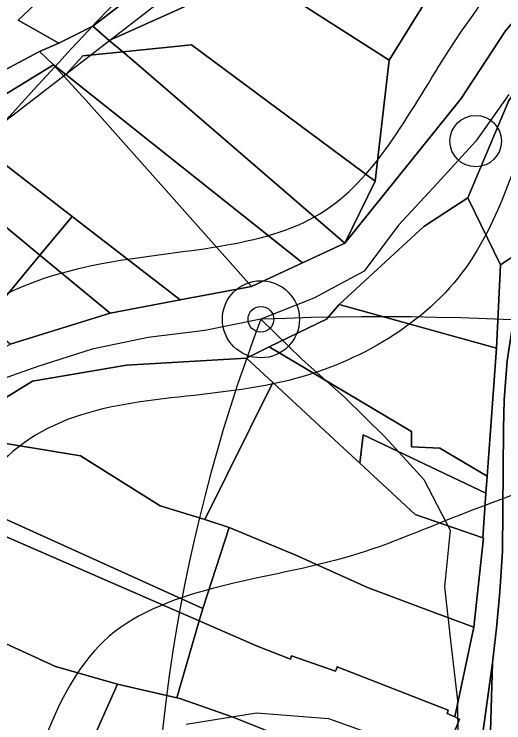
# Model space of a CAD drawing. Extents: x -510989 to -501240, y -1184665 to -1176089.
# Drawn here: x -504744.1 to -504658.4, y -1182159.8 to -1182035.7 of the extents above; entities that cross this region are included whole.
import ezdxf

# ---------------------------------------------------------------- set-up
doc = ezdxf.new("R2010")
doc.units = 0
for name, color, linetype in [('NAVRH_rozvodnice', 7, 'Continuous'), ('orna_puda', 7, 'Continuous'), ('ostatni_plocha_x_draha', 7, 'Continuous'), ('ostatni_plocha_x_ostatni_komunikace', 7, 'Continuous'), ('ostatni_plocha_x_silnice', 7, 'Continuous'), ('STAV_zaplavove_uzemi', 7, 'Continuous'), ('trasovani_toku', 7, 'Continuous'), ('trvaly_travni_porost', 7, 'Continuous'), ('vodni_plocha_x_vodni_tok_v_koryt_prir_n_upr', 7, 'Continuous'), ('vrstevnice_02', 7, 'Continuous'), ('zahrada', 7, 'Continuous'), ('zastavena_plocha_a_nadvori', 7, 'Continuous')]:
    doc.layers.add(name, color=color, linetype=linetype)

msp = doc.modelspace()

# ---------------------------------------------------------------- linework, layer by layer
at = {"layer": 'NAVRH_rozvodnice'}
for centre, radius, start, end in [((-504430.33, -1182191.97), 289.48, 159.1879, 184.7617), ((-504679.97, -1182602.03), 513.34, 76.68, 92.3391)]:
    msp.add_arc(centre, radius, start, end, dxfattribs=at)
at = {"layer": 'orna_puda'}
for points in [[(-504725.11, -1182042.3), (-504713.07, -1182041.07), (-504680.89, -1182064.95), (-504686.24, -1182075.82), (-504723.16, -1182043.96)], [(-504732.12, -1182043.01), (-504725.11, -1182042.3), (-504723.16, -1182043.96), (-504686.24, -1182075.82), (-504693.65, -1182079.25), (-504730.45, -1182049.97), (-504735.07, -1182046.29)], [(-504758, -1182062.12), (-504753.74, -1182055.85), (-504733.97, -1182071.11), (-504739.62, -1182077.91), (-504750.68, -1182068.8)], [(-504758, -1182062.12), (-504750.68, -1182068.8), (-504739.62, -1182077.91), (-504749.29, -1182089.57), (-504761.65, -1182078.81), (-504766.93, -1182074.5)]]:
    msp.add_lwpolyline(points, close=True, dxfattribs=at)
at = {"layer": 'ostatni_plocha_x_draha'}
msp.add_lwpolyline([(-504647.93, -1181871.99), (-504650.23, -1181885.85), (-504650.1, -1181893.98), (-504668.26, -1181940.61), (-504680.42, -1181965.09), (-504690.36, -1181981.59), (-504703.97, -1181997.4), (-504713.49, -1182008.59), (-504743.4, -1182036.79), (-504736.32, -1182040.78), (-504739.68, -1182042.23), (-504752.24, -1182048.9), (-504788.98, -1182099.98), (-504795.33, -1182110.05), (-504801.21, -1182121.43), (-504818.09, -1182158.83), (-504829.87, -1182189.28)], dxfattribs=at)
at = {"layer": 'ostatni_plocha_x_ostatni_komunikace'}
msp.add_lwpolyline([(-504582.58, -1181935.62), (-504582.59, -1181935.14), (-504579.58, -1181938.15), (-504575.39, -1181946.42), (-504573.13, -1181957.84), (-504574.75, -1181968.71), (-504578.1, -1181981.14), (-504592.36, -1181997.67), (-504625.86, -1182036.54), (-504631.78, -1182043.52), (-504636.9, -1182049.85), (-504642.33, -1182057.18), (-504646.89, -1182063.98), (-504650.43, -1182070.16), (-504653, -1182075.65), (-504658.96, -1182079.59), (-504664.7, -1182067.84), (-504657.54, -1182050.8), (-504642.65, -1182030.42), (-504630.99, -1182019.73), (-504625.18, -1182014.78), (-504617.59, -1182000.69), (-504584.84, -1181968.96), (-504579.89, -1181961.1)], close=True, dxfattribs=at)
for points in [[(-504647.39, -1182026.02), (-504658.1, -1182038.61), (-504665.87, -1182050.49), (-504686.24, -1182075.82), (-504680.89, -1182064.95), (-504678.46, -1182043.79), (-504668.72, -1182028.04)], [(-504829.87, -1182189.28), (-504818.09, -1182158.83), (-504801.21, -1182121.43), (-504795.33, -1182110.05), (-504788.98, -1182099.98), (-504752.24, -1182048.9), (-504739.68, -1182042.23), (-504737.21, -1182044.59), (-504752.39, -1182053.85), (-504753.74, -1182055.85), (-504758, -1182062.12), (-504766.93, -1182074.5), (-504770.2, -1182079.09), (-504772.91, -1182082.9), (-504775.2, -1182086.12), (-504785.31, -1182100.44), (-504793.26, -1182112.23), (-504804.88, -1182137.1), (-504815.47, -1182161.68)], [(-504668.4, -1182164.75), (-504666.17, -1182159.11), (-504666.96, -1182158.74), (-504663.65, -1182143.02), (-504661.97, -1182127.4), (-504662.09, -1182127.38), (-504661.53, -1182119.57), (-504661.32, -1182116.58), (-504660.75, -1182108.62), (-504659.7, -1182094.2), (-504658.96, -1182079.59), (-504653, -1182075.65), (-504654.98, -1182081.41), (-504656.61, -1182088.35), (-504657.79, -1182096.39), (-504658.31, -1182103.23), (-504658.45, -1182108.29), (-504658.65, -1182129.73), (-504659.08, -1182136.85), (-504659.67, -1182143.21), (-504660.37, -1182149.27), (-504662.02, -1182161.09)]]:
    msp.add_lwpolyline(points, dxfattribs=at)
at = {"layer": 'ostatni_plocha_x_silnice'}
msp.add_lwpolyline([(-504660.74, -1182161.27), (-504660.37, -1182149.27), (-504659.67, -1182143.21), (-504659.08, -1182136.85), (-504658.65, -1182129.73), (-504658.45, -1182108.29), (-504658.31, -1182103.23), (-504657.79, -1182096.39), (-504656.61, -1182088.35), (-504654.98, -1182081.41), (-504653, -1182075.65), (-504606.68, -1182018.06)], dxfattribs=at)
msp.add_lwpolyline([(-504662.02, -1182161.09), (-504660.37, -1182149.27), (-504660.74, -1182161.27), (-504663.05, -1182167.12)], close=True, dxfattribs=at)
at = {"layer": 'STAV_zaplavove_uzemi'}
for points in [[(-502250.32, -1184002.61), (-502355.07, -1183875.41), (-502442.37, -1183790.61), (-502477.29, -1183700.82), (-502532.16, -1183578.61), (-502567.08, -1183448.91), (-502626.05, -1183402.34), (-502705.41, -1183380.59), (-502814.2, -1183349.87), (-502882.03, -1183297.39), (-502931.95, -1183237.24), (-503042.02, -1183107.97), (-503139.64, -1183018.94), (-503222.14, -1182957.59), (-503308.56, -1182839.96), (-503316.24, -1182784.92), (-503330.32, -1182756.77), (-503348.24, -1182719.65), (-503334.16, -1182651.82), (-503323.92, -1182595.5), (-503313.68, -1182526.39), (-503294.1, -1182480.5), (-503251.86, -1182396.03), (-503229.34, -1182314.37), (-503216.1, -1182227.15), (-503242.43, -1182174.5), (-503271.86, -1182129.59), (-503287.34, -1182081.58), (-503343.88, -1182028.1), (-503361.79, -1182008.91), (-503396.35, -1181952.59), (-503442.43, -1181933.39), (-503497.46, -1181888.6), (-503525.62, -1181860.44), (-503528.18, -1181837.4), (-503548.66, -1181767.01), (-503558.9, -1181729.89), (-503576.82, -1181682.53), (-503578.1, -1181621.1), (-503567.86, -1181572.46), (-503552.5, -1181536.63), (-503538.04, -1181458.36), (-503518.33, -1181411.9), (-503509.88, -1181341.51), (-503497.21, -1181207.63), (-503499.77, -1181097.56), (-503498.02, -1181031.35), (-503510.82, -1180970.85), (-503549.22, -1180952.23), (-503571.32, -1180940.6), (-503605.07, -1180937.11), (-503651.61, -1180939.44), (-503671.39, -1180917.33), (-503679.53, -1180892.89), (-503713.27, -1180871.95), (-503727.24, -1180859.15), (-503734.22, -1180833.55), (-503728.4, -1180799.81), (-503741.2, -1180770.72), (-503722.82, -1180725.17), (-503721.54, -1180703.41), (-503731.78, -1180697.01), (-503767.61, -1180699.57), (-503790.65, -1180697.01), (-503817.53, -1180697.01), (-503861.04, -1180686.77), (-503889.2, -1180675.25), (-503900.72, -1180668.85), (-503953.2, -1180679.09), (-503997.99, -1180697.01), (-504063.27, -1180722.61), (-504109.34, -1180749.49), (-504142.62, -1180776.36), (-504177.18, -1180796.84), (-504211.73, -1180817.32), (-504414.98, -1180961.5), (-504472.7, -1180998.11), (-504544.51, -1181068.5), (-504600.82, -1181143.12), (-504621.94, -1181196.62), (-504641.65, -1181267.01), (-504660.25, -1181350.62), (-504634.7, -1181398.32), (-504617.66, -1181447.72), (-504600.62, -1181492.01), (-504587, -1181548.23), (-504592.11, -1181628.29), (-504569.96, -1181682.81), (-504568.26, -1181664.07), (-504554.63, -1181621.48), (-504547.82, -1181597.63)], [(-504826.46, -1182247.73), (-504827.62, -1182204.68), (-504817.15, -1182165.12), (-504791.55, -1182113.93), (-504727.56, -1182034.81), (-504708.94, -1182017.35), (-504669.38, -1181991.76), (-504649.6, -1181961.5), (-504628.66, -1181917.29), (-504601.9, -1181867.26), (-504597.24, -1181809.08), (-504585.16, -1181766.79), (-504596.8, -1181741.4), (-504604.2, -1181726.59), (-504633.82, -1181658.9), (-504646.51, -1181600.72), (-504660.26, -1181556.29), (-504751.04, -1181459.08), (-504798.4, -1181384.84), (-504826.55, -1181347.73), (-504862.39, -1181315.73), (-504866.23, -1181265.81), (-504862.39, -1181205.66), (-504853.43, -1181164.7), (-504793.92, -1181116.47), (-504755.84, -1181064.64), (-504725.17, -1181018.1), (-504649.01, -1180947.23), (-504594, -1180900.69), (-504545.35, -1180879.53), (-504377.38, -1180832.83), (-504317.01, -1180808.36), (-504368.93, -1180802.59), (-504426.63, -1180826.63), (-504542.02, -1180859.32)], [(-504547.82, -1181597.63), (-504529.08, -1181677.7), (-504510.34, -1181762.87), (-504510.34, -1181805.46), (-504503.52, -1181848.05), (-504522.26, -1181902.56), (-504557.31, -1181989.81), (-504582.91, -1182010.28), (-504608.51, -1182029.48), (-504618.75, -1182071.72), (-504632.83, -1182096.04), (-504648.18, -1182115.24), (-504664.82, -1182122.91), (-504685.3, -1182130.59), (-504727.54, -1182144.67), (-504745.46, -1182181.79), (-504758.25, -1182222.75), (-504758.25, -1182257.3), (-504807.19, -1182292.7), (-504828.34, -1182288.47), (-504827.28, -1182244.04)], [(-504574.97, -1181692.93), (-504558.07, -1181754.88), (-504562.29, -1181804.15), (-504563.7, -1181856.24), (-504570.74, -1181913.97), (-504583.41, -1181961.83), (-504617.2, -1182002.66), (-504652.4, -1182051.94), (-504665.07, -1182080.1), (-504696.04, -1182099.81), (-504738.28, -1182108.25), (-504752.36, -1182122.33), (-504767.85, -1182144.86), (-504780.52, -1182142.04), (-504787.55, -1182173.02), (-504781.92, -1182218.07), (-504783.33, -1182247.63), (-504788.96, -1182265.94), (-504808.67, -1182277.2), (-504832.61, -1182281.42)], [(-504824.03, -1182251.79), (-504806.11, -1182251.79), (-504808.67, -1182227.48), (-504803.55, -1182203.16), (-504807.39, -1182181.4), (-504806.11, -1182154.52), (-504795.88, -1182126.36), (-504783.08, -1182119.97), (-504770.28, -1182113.56), (-504754.92, -1182091.81), (-504726.76, -1182079.01), (-504689.64, -1182070.05), (-504667.89, -1182041.89), (-504634.61, -1181997.1), (-504615.41, -1181959.98), (-504602.61, -1181927.98), (-504596.21, -1181880.63), (-504594.68, -1181823.86), (-504583.41, -1181774.59), (-504590.45, -1181740.8), (-504600.31, -1181726.72)]]:
    msp.add_spline(points, degree=3, dxfattribs=at)
at = {"layer": 'trasovani_toku'}
for p, q in [((-504657.53, -1182049.78), (-504663.32, -1182057.94)), ((-504663.32, -1182057.94), (-504670.05, -1182065.33)), ((-504670.05, -1182065.33), (-504676.86, -1182072.66)), ((-504676.86, -1182072.66), (-504682.83, -1182080.68)), ((-504682.83, -1182080.68), (-504691.63, -1182085.43)), ((-504691.63, -1182085.43), (-504700.92, -1182089.12)), ((-504700.92, -1182089.12), (-504710.73, -1182091.09)), ((-504700.92, -1182089.12), (-504693.74, -1182096.08)), ((-504710.73, -1182091.09), (-504720.65, -1182092.32)), ((-504720.65, -1182092.32), (-504730.44, -1182094.35)), ((-504730.44, -1182094.35), (-504739.98, -1182097.36)), ((-504693.74, -1182096.08), (-504686.28, -1182102.73)), ((-504739.98, -1182097.36), (-504749.38, -1182100.76)), ((-504686.28, -1182102.73), (-504679.17, -1182109.77)), ((-504679.17, -1182109.77), (-504672.41, -1182117.14)), ((-504672.41, -1182117.14), (-504667.79, -1182126.01)), ((-504667.79, -1182126.01), (-504668.76, -1182135.96)), ((-504668.76, -1182135.96), (-504667.65, -1182145.9)), ((-504667.65, -1182145.9), (-504666.52, -1182155.83)), ((-504666.52, -1182155.83), (-504666.44, -1182165.83))]:
    msp.add_line(p, q, dxfattribs=at)
for centre, radius in [((-504663.32, -1182057.94), 4.5), ((-504700.92, -1182089.12), 6.75), ((-504700.92, -1182089.12), 2.25)]:
    msp.add_circle(centre, radius, dxfattribs=at)
at = {"layer": 'trvaly_travni_porost'}
for points in [[(-504692.31, -1182003.37), (-504708.3, -1182020.92), (-504730.37, -1182037.82), (-504736.32, -1182040.78), (-504743.4, -1182036.79), (-504713.49, -1182008.59), (-504703.97, -1181997.4)], [(-504708.3, -1182020.92), (-504701.85, -1182028.78), (-504727.46, -1182040.3), (-504730.37, -1182037.82)], [(-504727.46, -1182040.3), (-504701.85, -1182028.78), (-504678.46, -1182043.79), (-504680.89, -1182064.95), (-504713.07, -1182041.07), (-504725.11, -1182042.3)], [(-504727.46, -1182040.3), (-504725.11, -1182042.3), (-504732.12, -1182043.01), (-504735.07, -1182046.29), (-504737.21, -1182044.59), (-504739.68, -1182042.23), (-504736.32, -1182040.78), (-504730.37, -1182037.82)], [(-504737.21, -1182044.59), (-504731.52, -1182050.85), (-504702.59, -1182083.38), (-504715.03, -1182085.74), (-504733.97, -1182071.11), (-504753.74, -1182055.85), (-504752.39, -1182053.85)], [(-504737.21, -1182044.59), (-504735.07, -1182046.29), (-504730.45, -1182049.97), (-504693.65, -1182079.25), (-504702.59, -1182083.38), (-504731.52, -1182050.85)], [(-504664.7, -1182067.84), (-504658.96, -1182079.59), (-504659.7, -1182094.2), (-504687.19, -1182086.55), (-504672.41, -1182072.88)], [(-504739.62, -1182077.91), (-504733.97, -1182071.11), (-504715.03, -1182085.74), (-504727.29, -1182088.07)], [(-504739.62, -1182077.91), (-504727.29, -1182088.07), (-504744.83, -1182093.45), (-504749.29, -1182089.57)], [(-504755.88, -1182109.19), (-504732.52, -1182113.04), (-504718.53, -1182121.76), (-504710.76, -1182124.15), (-504706.5, -1182125.55), (-504711.07, -1182139.76), (-504758.27, -1182118.4)]]:
    msp.add_lwpolyline(points, close=True, dxfattribs=at)
at = {"layer": 'vodni_plocha_x_vodni_tok_v_koryt_prir_n_upr'}
for points in [[(-504584.84, -1181968.96), (-504617.59, -1182000.69), (-504625.18, -1182014.78), (-504630.99, -1182019.73), (-504642.65, -1182030.42), (-504657.54, -1182050.8), (-504664.7, -1182067.84), (-504672.41, -1182072.88), (-504687.19, -1182086.55), (-504689.45, -1182089.11), (-504699.45, -1182093.97), (-504703.47, -1182095.92), (-504724.45, -1182097.14), (-504740.92, -1182099.93), (-504755.88, -1182109.19), (-504758.27, -1182118.4), (-504759.69, -1182120.68), (-504769.3, -1182135.01), (-504777.16, -1182133.05), (-504783.29, -1182133.37), (-504787.17, -1182134.66), (-504791.97, -1182139.62), (-504794.87, -1182148.24), (-504796.39, -1182170.3)], [(-504801.08, -1182173.98), (-504799.68, -1182148.82), (-504796.78, -1182140.31), (-504790.34, -1182129.48), (-504782.59, -1182127.22), (-504769.89, -1182130.23), (-504764.62, -1182119.03), (-504758.5, -1182101.31), (-504748.05, -1182095.3), (-504744.83, -1182093.45), (-504727.29, -1182088.07), (-504715.03, -1182085.74), (-504702.59, -1182083.38), (-504693.65, -1182079.25), (-504686.24, -1182075.82), (-504665.87, -1182050.49), (-504658.1, -1182038.61), (-504647.39, -1182026.02), (-504642.03, -1182021.6), (-504638.46, -1182018.84), (-504625.17, -1181999.26), (-504618.84, -1181992.12), (-504609.43, -1181984.65)]]:
    msp.add_lwpolyline(points, dxfattribs=at)
at = {"layer": 'vrstevnice_02'}
for points in [[(-504616.5, -1181863), (-504618.5, -1181915), (-504621.41, -1181937), (-504628.09, -1181953), (-504634, -1181962), (-504644.41, -1181973), (-504665.19, -1181991), (-504666.09, -1181993), (-504778.81, -1182080), (-504799.5, -1182100), (-504804.31, -1182097), (-504801.09, -1182087), (-504801.09, -1182075), (-504820.81, -1182101), (-504822.59, -1182102), (-504823.59, -1182104), (-504831.5, -1182110), (-504832.09, -1182112), (-504855.91, -1182130), (-504870.09, -1182146), (-504877.91, -1182158), (-504885.81, -1182172)], [(-504714, -1182160), (-504701.69, -1182158), (-504689.09, -1182159), (-504675, -1182164)]]:
    msp.add_lwpolyline(points, dxfattribs=at)
at = {"layer": 'zahrada'}
for points in [[(-504685.37, -1182007.59), (-504687.11, -1182009.56), (-504674.76, -1182018.26), (-504668.72, -1182028.04), (-504678.46, -1182043.79), (-504701.85, -1182028.78), (-504686.55, -1182006.87)], [(-504703.47, -1182095.92), (-504699.45, -1182093.97), (-504674.55, -1182108.74), (-504674.55, -1182111.44), (-504669.62, -1182111.66), (-504661.32, -1182116.58), (-504661.53, -1182119.57), (-504683.04, -1182109.37), (-504683.62, -1182114.29), (-504686.46, -1182111.66), (-504698.86, -1182100.19)], [(-504703.47, -1182095.92), (-504698.86, -1182100.19), (-504710.76, -1182124.15), (-504718.53, -1182121.76), (-504732.52, -1182113.04), (-504755.88, -1182109.19), (-504740.92, -1182099.93), (-504724.45, -1182097.14)], [(-504683.62, -1182114.29), (-504683.04, -1182109.37), (-504661.53, -1182119.57), (-504662.09, -1182127.38), (-504673.91, -1182123.27)], [(-504758.27, -1182118.4), (-504711.07, -1182139.76), (-504711.71, -1182141.93), (-504754.89, -1182123.1), (-504759.69, -1182120.68)], [(-504759.69, -1182120.68), (-504754.89, -1182123.1), (-504711.71, -1182141.93), (-504715.65, -1182155.38), (-504726, -1182152.98), (-504736.9, -1182149.9), (-504769.3, -1182135.01)], [(-504783.29, -1182133.37), (-504777.16, -1182133.05), (-504769.3, -1182135.01), (-504736.9, -1182149.9), (-504726, -1182152.98), (-504731.77, -1182165.83), (-504743.64, -1182161.96), (-504791.97, -1182139.62), (-504787.17, -1182134.66)]]:
    msp.add_lwpolyline(points, close=True, dxfattribs=at)
at = {"layer": 'zastavena_plocha_a_nadvori'}
for points in [[(-504687.19, -1182086.55), (-504659.7, -1182094.2), (-504660.75, -1182108.62), (-504661.32, -1182116.58), (-504669.62, -1182111.66), (-504674.55, -1182111.44), (-504674.55, -1182108.74), (-504699.45, -1182093.97), (-504689.45, -1182089.11)], [(-504698.86, -1182100.19), (-504686.46, -1182111.66), (-504683.62, -1182114.29), (-504673.91, -1182123.27), (-504662.09, -1182127.38), (-504661.97, -1182127.4), (-504663.65, -1182143.02), (-504670.14, -1182140.61), (-504682.28, -1182136.09), (-504694.78, -1182130.39), (-504706.5, -1182125.55), (-504710.76, -1182124.15)], [(-504694.78, -1182130.39), (-504682.28, -1182136.09), (-504670.14, -1182140.61), (-504663.65, -1182143.02), (-504666.96, -1182158.74), (-504668.31, -1182158.11), (-504668.12, -1182157.54), (-504687.55, -1182149.95), (-504687.76, -1182150.51), (-504687.85, -1182150.74), (-504695.54, -1182148.01), (-504695.74, -1182148.63), (-504701.67, -1182146.31), (-504711.71, -1182141.93), (-504711.07, -1182139.76), (-504706.5, -1182125.55)], [(-504711.71, -1182141.93), (-504701.67, -1182146.31), (-504695.74, -1182148.63), (-504695.54, -1182148.01), (-504687.85, -1182150.74), (-504687.76, -1182150.51), (-504687.55, -1182149.95), (-504668.12, -1182157.54), (-504668.31, -1182158.11), (-504666.96, -1182158.74), (-504666.17, -1182159.11), (-504668.4, -1182164.75), (-504669.53, -1182164.28), (-504672.79, -1182171.96), (-504694, -1182163.49), (-504705.94, -1182158.72), (-504715.12, -1182155.48), (-504715.65, -1182155.38)], [(-504726, -1182152.98), (-504715.65, -1182155.38), (-504715.12, -1182155.48), (-504705.94, -1182158.72), (-504694, -1182163.49), (-504672.79, -1182171.96), (-504676.92, -1182181.68), (-504678.6, -1182185.63), (-504683.69, -1182183.57), (-504716.35, -1182169.88), (-504731.55, -1182165.9), (-504731.77, -1182165.83)]]:
    msp.add_lwpolyline(points, close=True, dxfattribs=at)

doc.saveas('drawing.dxf')
